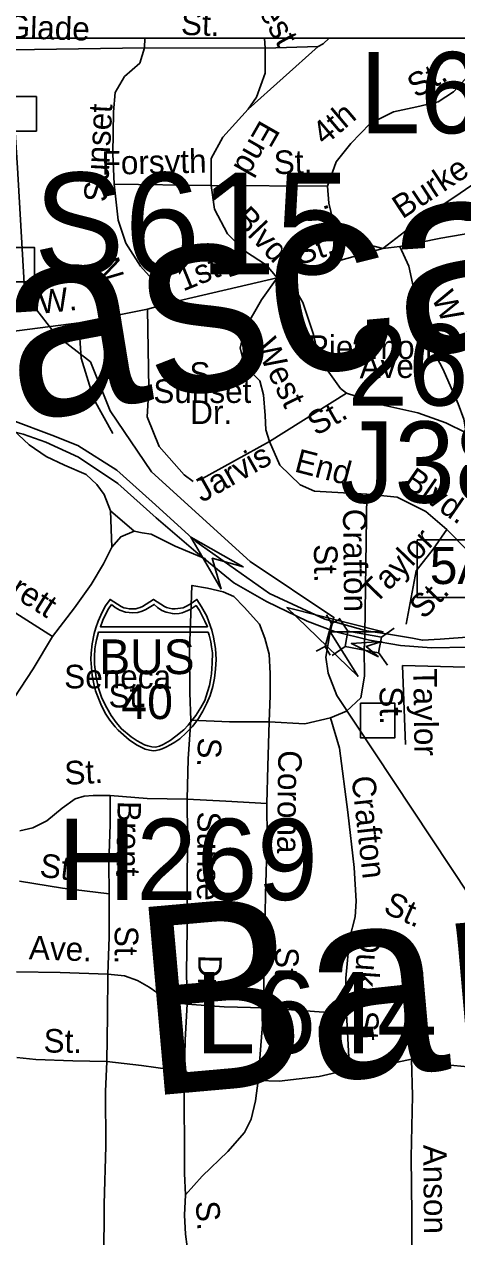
# Model space of a CAD drawing. Extents: x 1553981 to 1780076, y 812965 to 996873.
# Drawn here: x 1632747 to 1632965, y 847551 to 848162 of the extents above; entities that cross this region are included whole.
import ezdxf

# ---------------------------------------------------------------- set-up
doc = ezdxf.new("R2010")
doc.units = 0
for name, color, linetype in [('Default', 7, 'Continuous'), ('Exist Civil Correctional or Penal Institution CELL', 7, 'Continuous'), ('Exist Cultural Educational Facility High CELL', 7, 'Continuous'), ('Exist Cultural School High CELL', 7, 'Continuous'), ('Exist Geographical Mountain Summit Label', 7, 'Continuous'), ('Exist Hydrographic Creek Single Shore', 7, 'Continuous'), ('Exist Road Non-System Structure Non-Sys Other CELL', 7, 'Continuous'), ('Exist Road Non-System Structure Non-Sys Other Number Label', 7, 'Continuous'), ('Exist Road Non-System Type 51 Label', 7, 'Continuous'), ('Exist Road Primary Interstate Divided Center Attributed', 7, 'Continuous'), ('Exist Road Primary Interstate Shield CELL', 7, 'Continuous'), ('Exist Road Primary Interstate Structure Cantilever Sign Number Label', 7, 'Continuous'), ('Exist Road Primary Interstate Structure Ovrhead Sign Number Label', 7, 'Continuous'), ('Exist Road Primary US Structure Non-Sys NCDOT Number Label', 7, 'Continuous'), ('Exist Road Secondary Structure Culvert Attributed CELL', 7, 'Continuous'), ('Exist Road Secondary Structure Culvert CELL', 7, 'Continuous'), ('Exist Road Secondary Structure Standard Bridge Attributed CELL', 7, 'Continuous'), ('Exist Road Secondary Structure Standard Bridge Number Label', 7, 'Continuous'), ('Map Preparation Border County Name Lower Right Label', 7, 'Continuous')]:
    doc.layers.add(name, color=color, linetype=linetype)

msp = doc.modelspace()

# ---------------------------------------------------------------- linework, layer by layer
at = {"layer": 'Default'}
msp.add_lwpolyline([(1632323.05, 848155.4), (1636375.85, 848155.4), (1636375.85, 845052.3), (1632323.05, 845052.3)], close=True, dxfattribs=at)
at = {"layer": 'Exist Civil Correctional or Penal Institution CELL'}
msp.add_lwpolyline([(1632945.16, 847902.49), (1632999.53, 847902.49), (1632999.53, 847873.34), (1632945.16, 847873.34)], close=True, dxfattribs=at)
at = {"layer": 'Exist Cultural Educational Facility High CELL'}
for p, q in [((1632905.86, 847862.96), (1632910.32, 847856.51)), ((1632927.21, 847853.4), (1632933.65, 847857.86)), ((1632902.44, 847844.16), (1632908.88, 847848.62)), ((1632925.8, 847845.69), (1632930.26, 847839.24))]:
    msp.add_line(p, q, dxfattribs=at)
msp.add_lwpolyline([(1632910.32, 847856.51), (1632927.21, 847853.44), (1632925.78, 847845.55), (1632908.88, 847848.62)], close=True, dxfattribs=at)
at = {"layer": 'Exist Cultural School High CELL'}
msp.add_lwpolyline([(1632846.46, 847877.61), (1632831.03, 847903.9), (1632857.53, 847888.84), (1632841.88, 847893.2)], close=True, dxfattribs=at)
at = {"layer": 'Exist Hydrographic Creek Single Shore'}
msp.add_lwpolyline([(1632971.49, 847723.36), (1632904.71, 847823.91), (1632900.4, 847835.23), (1632899.22, 847843.32), (1632901.41, 847856.14), (1632903.23, 847863.37), (1632860.97, 847891.48), (1632811.3, 847936.74), (1632790.47, 847967.6), (1632780.47, 847992.23), (1632763.32, 848005.54), (1632751.07, 848021.37), (1632747.07, 848031.71), (1632743.7, 848090.05), (1632739.88, 848148.88), (1632740.41, 848155.4)], dxfattribs=at)
at = {"layer": 'Exist Road Non-System Structure Non-Sys Other CELL'}
for points in [[(1632735.84, 848125.94), (1632753.21, 848125.94), (1632753.21, 848108.55), (1632735.84, 848108.55)], [(1632734.88, 848049.95), (1632752.25, 848049.95), (1632752.25, 848032.57), (1632734.88, 848032.57)], [(1632916.63, 847820.1), (1632934, 847820.1), (1632934, 847802.72), (1632916.63, 847802.72)]]:
    msp.add_lwpolyline(points, close=True, dxfattribs=at)
at = {"layer": 'Exist Road Primary Interstate Divided Center Attributed'}
for points in [[(1632919.66, 847856.64), (1632898.69, 847862.56), (1632870.8, 847875.35), (1632833.55, 847901.64), (1632811.6, 847921.56), (1632793.75, 847937.67), (1632774.14, 847949.97), (1632760.97, 847955.25), (1632741.37, 847962.57), (1632724.82, 847965.92), (1632692.43, 847972.09), (1632659.36, 847979.42), (1632630.09, 847986.15), (1632607.91, 847990.96)], [(1632592.29, 847986.52), (1632674.86, 847971.12), (1632731.94, 847959.21), (1632746.57, 847955.69), (1632758.05, 847951.73), (1632774.44, 847944.11), (1632794.34, 847930.93), (1632813.65, 847913.65), (1632833.55, 847896.37), (1632852.8, 847880.84), (1632869.3, 847871.35), (1632889.73, 847861.48), (1632903.53, 847856.28), (1632921.28, 847851.97)], [(1632970.43, 847853.44), (1632963.49, 847852.9), (1632956.77, 847852.33), (1632947.89, 847851.84), (1632942.96, 847852.85), (1632930.78, 847854.84), (1632919.66, 847856.64)], [(1632921.28, 847851.97), (1632936.87, 847849.28), (1632952.46, 847848.02), (1632970.83, 847848.42)]]:
    msp.add_lwpolyline(points, dxfattribs=at)
at = {"layer": 'Exist Road Primary Interstate Shield CELL'}
for points in [[(1632812.32, 847796.15), (1632813.5, 847796.26), (1632815.09, 847796.57), (1632816.64, 847797.08), (1632818.41, 847797.86), (1632821.01, 847799.3), (1632823.1, 847800.53), (1632825.52, 847802.16), (1632828.79, 847805.12), (1632832.04, 847808.55), (1632834.92, 847812.43), (1632837.2, 847816.05), (1632839.21, 847820.2), (1632840.89, 847824.06), (1632842.22, 847828.48), (1632843.1, 847832.76), (1632843.55, 847837.22), (1632843.85, 847842.17), (1632843.51, 847847.73), (1632842.54, 847853.43), (1632841.63, 847856.97), (1632840.25, 847861.22), (1632839.13, 847863.92), (1632836.52, 847868.73), (1632834.18, 847872.43), (1632830.78, 847870.03), (1632828.56, 847868.85), (1632827.2, 847868.24), (1632825.81, 847867.97), (1632823.25, 847867.66), (1632821.64, 847867.73), (1632820.14, 847868.07), (1632818.88, 847868.35), (1632817.85, 847868.85), (1632812.32, 847872.43), (1632806.78, 847868.85), (1632805.62, 847868.32), (1632804.43, 847868.07), (1632803.29, 847867.76), (1632801.4, 847867.66), (1632799.95, 847867.71), (1632798.47, 847867.97), (1632797.3, 847868.22), (1632795.98, 847868.85), (1632790.34, 847872.43), (1632788.13, 847869.21), (1632786.32, 847866.04), (1632784.4, 847861.55), (1632783.21, 847858.07), (1632782.35, 847855.21), (1632781.31, 847849.97), (1632780.77, 847845.4), (1632780.68, 847842.17), (1632781.27, 847834.1), (1632782.15, 847829.81), (1632783.05, 847826.33), (1632786.04, 847818.83), (1632788.28, 847814.63), (1632790.21, 847811.61), (1632792.9, 847808.21), (1632794.37, 847806.59), (1632799.97, 847801.69), (1632803.71, 847799.14), (1632806.69, 847797.53), (1632808.1, 847796.99), (1632810.3, 847796.38)], [(1632791.01, 847869.84), (1632789.64, 847867.72), (1632788.05, 847864.87), (1632786.79, 847861.91), (1632785.49, 847858.64), (1632839.44, 847858.62), (1632838.18, 847861.42), (1632836.84, 847864.24), (1632835.43, 847866.81), (1632833.72, 847869.29), (1632830.69, 847867.39), (1632828.49, 847866.35), (1632826.71, 847865.74), (1632825.22, 847865.4), (1632822.89, 847865.22), (1632821.85, 847865.28), (1632818.61, 847866.01), (1632816.42, 847866.91), (1632814.33, 847868.3), (1632812.64, 847869.89), (1632808.36, 847867.3), (1632806.47, 847866.47), (1632804.29, 847865.91), (1632801.9, 847865.61), (1632798.22, 847866.01), (1632795.34, 847867.01), (1632792.86, 847868.3)], [(1632839.76, 847855.96), (1632840.33, 847854.43), (1632841.13, 847851.05), (1632841.55, 847848.45), (1632841.97, 847845.45), (1632841.83, 847840.31), (1632841.58, 847834.98), (1632841.09, 847831.83), (1632840.43, 847828.96), (1632839.54, 847825.78), (1632838.1, 847821.55), (1632836.11, 847817.97), (1632833.62, 847813.99), (1632830.94, 847810.51), (1632829.77, 847809.06), (1632827.56, 847806.73), (1632823.53, 847803.5), (1632820.59, 847801.3), (1632817.07, 847799.22), (1632815.28, 847798.42), (1632813.2, 847797.99), (1632811.49, 847798.11), (1632809.41, 847798.66), (1632807.73, 847799.12), (1632804.05, 847801.11), (1632801.06, 847803.1), (1632796.09, 847807.18), (1632793.41, 847810.32), (1632790.91, 847813.99), (1632788.67, 847817.75), (1632786.29, 847822.71), (1632784.61, 847827.7), (1632783.38, 847833.09), (1632782.56, 847839.66), (1632782.47, 847843.67), (1632782.71, 847847.53), (1632783.08, 847849.55), (1632783.57, 847852.06), (1632784.55, 847855.93)]]:
    msp.add_lwpolyline(points, close=True, dxfattribs=at)
at = {"layer": 'Exist Road Secondary Structure Culvert Attributed CELL'}
msp.add_lwpolyline([(1632915.48, 847833.51), (1632879.55, 847868.29), (1632928.06, 847856.14), (1632901.41, 847856.14)], close=True, dxfattribs=at)
at = {"layer": 'Exist Road Secondary Structure Culvert CELL'}
for p, q in [((1632899.43, 847864.66), (1632902.03, 847860.3)), ((1632906.52, 847862.66), (1632902.03, 847860.3)), ((1632898.76, 847848.66), (1632902.03, 847860.3)), ((1632894.27, 847846.29), (1632898.76, 847848.66)), ((1632901.36, 847844.3), (1632898.76, 847848.66))]:
    msp.add_line(p, q, dxfattribs=at)
at = {"layer": 'Exist Road Secondary Structure Standard Bridge Attributed CELL'}
msp.add_lwpolyline([(1632925.68, 847843.43), (1632912.05, 847850.24), (1632927.26, 847851.15), (1632919.51, 847848.71)], close=True, dxfattribs=at)
at = {"layer": 'Map Preparation Border County Name Lower Right Label'}
for p, q in [((1632895.36, 848151.21), (1632868.57, 848150.42)), ((1632936.47, 848050.36), (1632927.99, 848049.35)), ((1632791.18, 847898.82), (1632790.52, 847917.04)), ((1632802.55, 847906.89), (1632790.52, 847917.04)), ((1632838.51, 847892.83), (1632832.41, 847895.42)), ((1632909.54, 847663.41), (1632911.13, 847635.42))]:
    msp.add_line(p, q, dxfattribs=at)
for points in [[(1632807.83, 848155.4), (1632807.79, 848150.57)], [(1632868.19, 848155.4), (1632868.57, 848150.42)], [(1632900.83, 848155.4), (1632897.91, 848152.58), (1632895.36, 848151.21)], [(1632976.14, 848155.4), (1632974.75, 848144.27), (1632971.23, 848136.83), (1632963.6, 848128.41), (1632955.78, 848123.33), (1632945.02, 848120.78), (1632933.29, 848118.24), (1632921.56, 848112.37), (1632911.78, 848102.39), (1632904.35, 848092.99), (1632900.05, 848080.86)], [(1632807.79, 848150.57), (1632707.73, 848149)], [(1632807.79, 848150.57), (1632805.41, 848142.85), (1632797.69, 848136.02), (1632792.95, 848128), (1632792.06, 848118.2), (1632791.76, 848097.11), (1632792.35, 848081.73)], [(1632807.79, 848150.57), (1632868.57, 848150.42)], [(1632895.36, 848151.21), (1632860.02, 848119.68)], [(1632868.57, 848150.42), (1632868.63, 848137.8), (1632864.18, 848125.62), (1632860.02, 848119.68)], [(1632860.02, 848119.68), (1632847.26, 848105.43), (1632841.33, 848094.73), (1632841.32, 848081.13)], [(1632792.35, 848081.73), (1632841.32, 848081.13)], [(1632792.35, 848081.73), (1632794.43, 848063.61), (1632798.29, 848052.02), (1632805.71, 848040.44), (1632822.03, 848022.32)], [(1632978.19, 848084.95), (1632964.24, 848075.42), (1632947.58, 848064.43), (1632927.99, 848049.35)], [(1632841.32, 848081.13), (1632900.05, 848080.86)], [(1632841.32, 848081.13), (1632843.1, 848069.25), (1632849.63, 848056.78), (1632858.24, 848048.16), (1632869.22, 848041.03), (1632874.56, 848034.5)], [(1632900.05, 848080.86), (1632900.68, 848072.22), (1632902.76, 848063.9), (1632907.21, 848057.96), (1632917.6, 848052.02), (1632927.99, 848049.35)], [(1632988.33, 848058.43), (1632979.72, 848058.47), (1632957.18, 848054.57), (1632936.47, 848050.36)], [(1632879.45, 848035.86), (1632927.99, 848049.35)], [(1632936.47, 848050.36), (1632941.02, 848040.48), (1632943.42, 848029.53), (1632945.29, 848016.45), (1632949.56, 848004.96), (1632958.36, 847988.4), (1632965.84, 847971.04), (1632968.77, 847963.3), (1632969.94, 847956.48)], [(1632822.03, 848022.32), (1632874.56, 848034.5)], [(1632874.56, 848034.5), (1632866.7, 848023.45), (1632858.16, 848008.49), (1632856.03, 847999.14), (1632858.16, 847990.6), (1632865.9, 847982.58), (1632867.77, 847975.64), (1632868.57, 847965.22), (1632868.84, 847958.01), (1632870.71, 847952.14)], [(1632874.56, 848034.5), (1632879.45, 848035.86)], [(1632879.45, 848035.86), (1632887.65, 848022.08), (1632892.99, 848006.05), (1632895.39, 847995.64), (1632900.72, 847987.09), (1632906.6, 847978.81), (1632909.53, 847976.41)], [(1632809.25, 848018.76), (1632822.03, 848022.32)], [(1632809.25, 848018.76), (1632774.58, 848011.85)], [(1632809.25, 848018.76), (1632809.86, 847978.85), (1632809.06, 847964.42), (1632815.2, 847949.47), (1632827.74, 847935.31), (1632832.28, 847931.84)], [(1632774.58, 848011.85), (1632728.95, 848006.09)], [(1632774.58, 848011.85), (1632775.77, 847994), (1632782.17, 847973.44), (1632791.78, 847956.08)], [(1632870.71, 847952.14), (1632909.53, 847976.41)], [(1632909.53, 847976.41), (1632929.01, 847970.26), (1632945.56, 847966.53), (1632959.7, 847961.45), (1632969.94, 847956.48)], [(1632790.52, 847917.04), (1632787.39, 847925.34), (1632783.72, 847930.39), (1632778.32, 847935.48), (1632767.38, 847940.13), (1632758.21, 847944.51), (1632749.55, 847950.39), (1632741.43, 847958.01), (1632733.81, 847967.67)], [(1632835.48, 847932.64), (1632870.71, 847952.14)], [(1632870.71, 847952.14), (1632876.04, 847940.12), (1632886.19, 847930.24), (1632893.39, 847927.03), (1632919.81, 847925.43)], [(1632919.81, 847925.43), (1632918.85, 847854.77)], [(1632919.81, 847925.43), (1632935.13, 847923.94), (1632949.54, 847916.73), (1632960.23, 847907.72), (1632970.36, 847897.5)], [(1632802.55, 847906.89), (1632795.76, 847904.01), (1632791.18, 847898.82)], [(1632811.06, 847905.37), (1632806.54, 847906.09), (1632802.55, 847906.89)], [(1632832.41, 847895.42), (1632823.16, 847899.35), (1632811.06, 847905.37)], [(1632960.23, 847907.72), (1632953.29, 847897.83), (1632944.75, 847886.88), (1632939.68, 847859.91)], [(1632791.18, 847898.82), (1632787.06, 847890.4), (1632780.89, 847879.99), (1632772.47, 847868.13), (1632761.28, 847853.8)], [(1632711.85, 847884.5), (1632723.71, 847877.58), (1632761.28, 847853.8)], [(1632831.13, 847811.51), (1632830.58, 847825.26), (1632830.4, 847847.25), (1632831.26, 847869.47), (1632831.66, 847879.46), (1632839.49, 847878.14)], [(1632839.49, 847878.14), (1632847.33, 847876.22), (1632852.81, 847873.91), (1632857.95, 847868.57), (1632865.78, 847859.9)], [(1632865.78, 847859.9), (1632868.47, 847852.93), (1632870.58, 847844.91), (1632871.18, 847835.14), (1632871.03, 847823.91), (1632870.56, 847810.66)], [(1632761.28, 847853.8), (1632751.54, 847837.47), (1632731.85, 847807.77), (1632718.1, 847789.49)], [(1632918.85, 847854.77), (1632918.73, 847850.46), (1632918.59, 847847.56)], [(1632918.59, 847847.56), (1632918.62, 847833.76), (1632916.76, 847822.81), (1632909.55, 847816.13), (1632901.54, 847812.66)], [(1632969.83, 847838.35), (1632937.8, 847839.15)], [(1632937.8, 847839.15), (1632939.41, 847799.35)], [(1632901.54, 847812.66), (1632888.55, 847809.65), (1632870.56, 847810.66)], [(1632901.54, 847812.66), (1632906.08, 847797.41), (1632910.33, 847765.1), (1632913.42, 847737.33), (1632914.4, 847720.32), (1632914.04, 847712.33), (1632911.12, 847701.38), (1632909.31, 847681.43), (1632909.54, 847663.41)], [(1632831.13, 847811.51), (1632829.83, 847792.03), (1632829.27, 847771.8)], [(1632870.56, 847810.66), (1632850.6, 847810.72), (1632831.13, 847811.51)], [(1632870.56, 847810.66), (1632869.98, 847788.44), (1632869.45, 847769.46)], [(1632744.86, 847755.83), (1632751.41, 847757.3), (1632758.42, 847760.88), (1632766.25, 847767.25), (1632772.82, 847771.9), (1632777.33, 847773.28), (1632781.83, 847773.52), (1632790.34, 847773.64)], [(1632790.34, 847773.64), (1632790.37, 847758.88), (1632789.82, 847739.41), (1632789.83, 847723.93)], [(1632790.34, 847773.64), (1632809.04, 847772.11), (1632829.27, 847771.8)], [(1632829.27, 847771.8), (1632829.49, 847752.81), (1632829.33, 847726.33), (1632829.27, 847706.09), (1632828.93, 847684.61), (1632829.2, 847668.37)], [(1632829.27, 847771.8), (1632848.74, 847770.76), (1632869.45, 847769.46)], [(1632869.45, 847769.46), (1632869.66, 847751.72), (1632868.75, 847723.75), (1632868.45, 847704.27), (1632867.93, 847685.8), (1632867.89, 847666.54)], [(1632744.71, 847730.34), (1632766.38, 847726.78), (1632789.83, 847723.93)], [(1632789.83, 847723.93), (1632789.99, 847702.18), (1632789.21, 847683.47)], [(1632789.21, 847683.47), (1632765.24, 847684.33), (1632743.26, 847684.65)], [(1632789.21, 847683.47), (1632789.14, 847662.73), (1632788.79, 847639.5)], [(1632829.2, 847668.37), (1632823.47, 847669.21), (1632817.76, 847671.53), (1632810.09, 847676.91), (1632804.15, 847680.24), (1632797.7, 847682.59), (1632789.21, 847683.47)], [(1633200.79, 847672.08), (1633185.97, 847667.01), (1633153.1, 847654.92), (1633124.39, 847644.63), (1633102.7, 847637.93), (1633092.21, 847634.31), (1633079.82, 847632.67), (1633065.23, 847632.7), (1633050.5, 847634.18), (1633033.17, 847634.3), (1633019.43, 847634.85), (1632993.03, 847636.66), (1632970.79, 847636.84), (1632956.69, 847638.1), (1632942.41, 847640.64)], [(1632829.2, 847668.37), (1632828.16, 847650.41), (1632827.94, 847634.4)], [(1632867.89, 847666.54), (1632847.91, 847667.09), (1632829.2, 847668.37)], [(1632867.89, 847666.54), (1632866.35, 847647.58), (1632865.07, 847629.85)], [(1632909.54, 847663.41), (1632888.84, 847664.98), (1632867.89, 847666.54)], [(1632743.36, 847641.42), (1632752.85, 847640.53), (1632771.57, 847639.75), (1632788.79, 847639.5)], [(1632788.79, 847639.5), (1632788.06, 847624.26), (1632788.15, 847596.76), (1632787.46, 847567.56), (1632787.26, 847539.07), (1632786.57, 847526.08), (1632786.68, 847516.85), (1632788.25, 847505.59), (1632792.3, 847491.52), (1632795.81, 847477.24), (1632798.39, 847466.46), (1632798.51, 847457.45), (1632796.87, 847447.98), (1632795.52, 847442), (1632792.94, 847435.55), (1632785.11, 847429.66)], [(1632788.79, 847639.5), (1632806.24, 847637.47), (1632827.94, 847634.4)], [(1632865.07, 847629.85), (1632875.56, 847629.46), (1632895.82, 847631.9), (1632911.13, 847635.42)], [(1632911.13, 847635.42), (1632920.14, 847637.03), (1632932.9, 847638.6), (1632942.41, 847640.64)], [(1632942.41, 847640.64), (1632942.88, 847622.22), (1632942.17, 847591.24), (1632942.47, 847562.49), (1632942.59, 847538), (1632941.79, 847516.78), (1632939.01, 847498.32)], [(1632827.94, 847634.4), (1632827.67, 847617.42), (1632827.87, 847597.68), (1632827.89, 847582.95), (1632828.48, 847572.18)], [(1632827.94, 847634.4), (1632837.38, 847631.26), (1632843.11, 847629.94), (1632853.31, 847628.54), (1632865.07, 847629.85)], [(1632865.07, 847629.85), (1632863.66, 847619.65), (1632861.52, 847610.43), (1632858.18, 847603.72), (1632849.78, 847594.11), (1632836.87, 847581.57), (1632828.48, 847572.18)], [(1632828.48, 847572.18), (1632827.82, 847561.96), (1632828.43, 847552.45), (1632829.32, 847545.95), (1632831.99, 847539.67), (1632836.89, 847534.34), (1632843.79, 847528), (1632852.66, 847520.11), (1632862.27, 847511.96), (1632869.68, 847506.11), (1632876.05, 847498.03)]]:
    msp.add_lwpolyline(points, dxfattribs=at)

# ---------------------------------------------------------------- texts
at = {"layer": 'Exist Civil Correctional or Penal Institution CELL'}
msp.add_text('5A', height=18.75, dxfattribs=at).set_placement((1632951.59, 847880.2))
at = {"layer": 'Exist Geographical Mountain Summit Label'}
for s, p in [('BUS', (1632784.89, 847834.78)), ('40', (1632796.06, 847812.11))]:
    msp.add_text(s, height=17.5, dxfattribs=at).set_placement(p)
at = {"layer": 'Exist Road Non-System Structure Non-Sys Other Number Label'}
msp.add_text('J381', height=41.01, dxfattribs=at).set_placement((1632906.31, 847921.18))
at = {"layer": 'Exist Road Non-System Type 51 Label'}
for s, height, rotation, p in [('West', 11.875, 298.78657, (1632858.03, 848181.86)), ('Glade', 11.875, 358.14926, (1632737.61, 848155.52)), ('St.', 11.875, 357.90089, (1632825.99, 848157.15)), ('St.', 11.875, 29.73782, (1632944.6, 848124.96)), ('Sunset', 11.875, 87.00558, (1632789, 848072.59)), ('4th', 11.875, 40.2217, (1632898.57, 848100.9)), ('Cascade', 95, 9.25148, (1632652.35, 847947.07)), ('End', 11.875, 240.27761, (1632866.21, 848114.76)), ('Forsyth', 11.875, 1.19877, (1632786.21, 848086.53)), ('St.', 11.875, 1.47671, (1632873.06, 848086.82)), ('Burke', 11.875, 33.42524, (1632937.76, 848063.97)), ('Blvd.', 11.875, 313.52829, (1632851.98, 848063.69)), ('W.', 11.875, 108.29753, (1632905.61, 848054.2)), ('St.', 11.875, 18.26256, (1632885.73, 848040.81)), ('N.', 11.875, 106.46966, (1632797.68, 848035.2)), ('1st', 11.875, 22.11028, (1632827.2, 848027.63)), ('W.', 11.875, 6.10091, (1632754.82, 848016.39)), ('W.', 11.875, 294.66416, (1632952.2, 848024.7)), ('West', 11.875, 295.78586, (1632862.99, 848000.66)), ('Piedmont', 11.875, 359.962, (1632890.09, 847993.71)), ('Ave.', 11.875, 0.26612, (1632916.24, 847983.98)), ('St.', 11.875, 29.93038, (1632894.25, 847954.64)), ('Jarvis', 11.875, 29.48682, (1632836.72, 847921.04)), ('End', 11.875, 345.45926, (1632882.81, 847937.02)), ('Blvd.', 11.875, 325.38748, (1632937.43, 847929.9)), ('Crafton', 11.875, 270.74967, (1632907.76, 847918.07)), ('Taylor', 11.875, 45.97125, (1632924.16, 847869.56)), ('Everett', 11.875, 327.66887, (1632716.09, 847889.68)), ('St.', 11.875, 270.74967, (1632893.15, 847900.26)), ('St.', 11.875, 45.97125, (1632948.65, 847861.99)), ('Seneca', 11.875, 359.84225, (1632767.22, 847827.62)), ('Taylor', 11.875, 270.80541, (1632943.29, 847837.62)), ('St.', 11.875, 0.43102, (1632789.67, 847817.9)), ('St.', 11.875, 270.80541, (1632926.25, 847828.56)), ('S.', 11.875, 267.80683, (1632834.78, 847803)), ('Corona', 11.875, 269.31663, (1632875.21, 847796.47)), ('St.', 11.875, 2.96901, (1632767.64, 847778.94)), ('Crafton', 11.875, 276.34437, (1632912.1, 847782.9)), ('Brent', 11.875, 268.98338, (1632794.19, 847770.9)), ('Sunset', 11.875, 269.64959, (1632834.47, 847765.55)), ('St.', 11.875, 353.06642, (1632754.48, 847732.68)), ('Banner', 95, 5.07291, (1632807.75, 847621.84)), ('St.', 11.875, 335.75612, (1632927.61, 847714.74)), ('Ave.', 11.875, 357.94138, (1632749.29, 847691.06)), ('St.', 11.875, 269.97348, (1632792.71, 847707.85)), ('Duke', 11.875, 266.07533, (1632915.55, 847705.69)), ('St.', 11.875, 269.87922, (1632873.58, 847697.18)), ('Dr.', 11.875, 269.10416, (1632834.89, 847693.25)), ('St.', 11.875, 273.397, (1632913.59, 847664.55)), ('St.', 11.875, 359.15198, (1632756.78, 847644.03)), ('Anson', 11.875, 270.58278, (1632948.26, 847597.48)), ('S.', 11.875, 273.65133, (1632833.54, 847568.91))]:
    msp.add_text(s, height=height, rotation=rotation, dxfattribs=at).set_placement(p)
for s, p in [('S.', (1632830.37, 847980.18)), ('Sunset', (1632812.2, 847971.5)), ('Dr.', (1632830.8, 847960.88))]:
    msp.add_text(s, height=11.875, dxfattribs=at).set_placement(p)
at = {"layer": 'Exist Road Primary Interstate Structure Cantilever Sign Number Label'}
for s, p in [('L614', (1632916.25, 848107.45)), ('L644', (1632833.32, 847643.62))]:
    msp.add_text(s, height=41.01, dxfattribs=at).set_placement(p)
at = {"layer": 'Exist Road Primary Interstate Structure Ovrhead Sign Number Label'}
msp.add_text('S615', height=51.263, dxfattribs=at).set_placement((1632751.92, 848036.37))
at = {"layer": 'Exist Road Primary US Structure Non-Sys NCDOT Number Label'}
msp.add_text('H269', height=41.01, dxfattribs=at).set_placement((1632764.01, 847720.86))
at = {"layer": 'Exist Road Secondary Structure Standard Bridge Number Label'}
msp.add_text('264', height=41.01, dxfattribs=at).set_placement((1632910.15, 847970.2))

doc.saveas('drawing.dxf')
